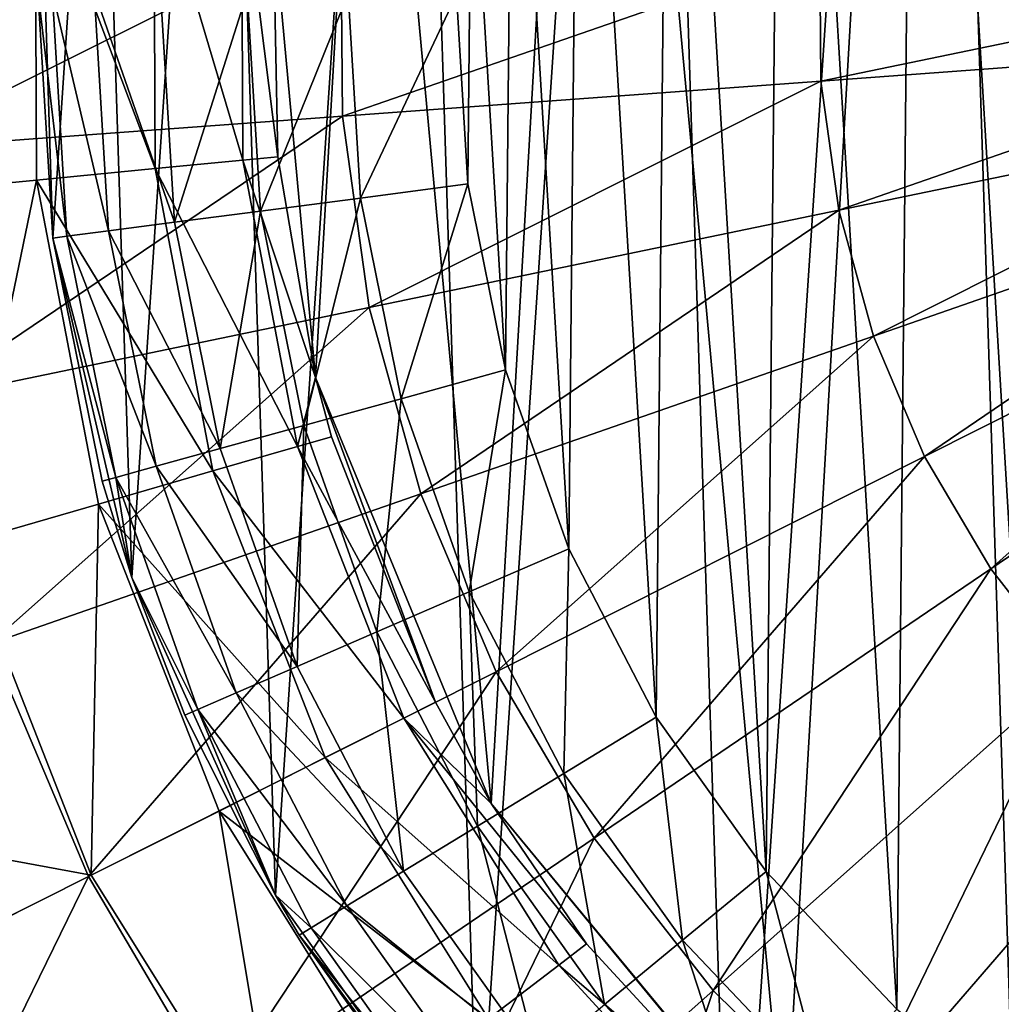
# Model space of a CAD drawing. Header units: millimetres. Extents: x 64 to 3333, y 103 to 3347.
# Tile 418 of 519: x 2296 to 2308, y 3288 to 3299. Entities that reach past the tile are written whole.
import ezdxf

# ---------------------------------------------------------------- set-up
doc = ezdxf.new("R2010")
doc.units = ezdxf.units.MM
doc.header["$LTSCALE"] = 25.4
doc.layers.get('0').update_dxf_attribs({"true_color": 0xff5454})

# ---------------------------------------------------------------- blocks, each defined once
blk = doc.blocks.new('SPIDER-6785-9743.STL')
at = {"color": 0}
mesh = blk.add_polyface(dxfattribs=at)
corners = [(2297.404, 3305.059, 114.71), (2296.853, 3296.786, 114.71), (2296.721, 3300.95, 114.71), (2297.795, 3292.728, 114.71), (2298.875, 3308.956, 114.71), (2299.511, 3288.932, 114.71), (2301.078, 3312.492, 114.71), (2301.934, 3285.544, 114.71), (2303.929, 3315.529, 114.71), (2304.971, 3282.693, 114.71), (2307.317, 3317.952, 114.71), (2308.507, 3280.49, 114.71), (2311.114, 3319.668, 114.71), (2312.404, 3279.018, 114.71), (2315.171, 3320.61, 114.71), (2316.513, 3278.336, 114.71), (2319.335, 3320.742, 114.71), (2320.677, 3278.468, 114.71), (2323.444, 3320.059, 114.71), (2324.735, 3279.41, 114.71), (2327.342, 3318.588, 114.71), (2328.531, 3281.125, 114.71), (2330.877, 3316.385, 114.71), (2331.919, 3283.548, 114.71), (2333.915, 3313.534, 114.71), (2334.77, 3286.586, 114.71), (2336.338, 3310.146, 114.71), (2336.973, 3290.121, 114.71), (2338.053, 3306.35, 114.71), (2338.445, 3294.019, 114.71), (2338.995, 3302.292, 114.71), (2339.127, 3298.128, 114.71)]
mesh.append_faces([[corners[k] for k in face] for face in [(0, 1, 2), (29, 30, 31)]], dxfattribs={"vtx0": -1, "color": 0})
mesh.append_faces([[corners[k] for k in face] for face in [(1, 0, 3), (3, 4, 5), (5, 6, 7), (7, 8, 9), (9, 10, 11), (11, 12, 13), (13, 14, 15), (15, 16, 17), (17, 18, 19), (19, 20, 21), (21, 22, 23), (23, 24, 25), (25, 26, 27), (27, 28, 29)]], dxfattribs={"vtx0": -1, "vtx1": -1, "color": 0})
mesh.append_faces([[corners[k] for k in face] for face in [(3, 0, 4), (5, 4, 6), (7, 6, 8), (9, 8, 10), (11, 10, 12), (13, 12, 14), (15, 14, 16), (17, 16, 18), (19, 18, 20), (21, 20, 22), (23, 22, 24), (25, 24, 26), (27, 26, 28), (29, 28, 30)]], dxfattribs={"vtx0": -1, "vtx2": -1, "color": 0})
at = {"color": 7, "true_color": 0xffffff}
mesh = blk.add_polyface(dxfattribs=at)
corners = [(2299.991, 3295.119, 124.919), (2300.617, 3305.989, 124.919), (2299.485, 3300.601, 124.919), (2302.091, 3290.029, 124.919), (2303.287, 3310.803, 124.919), (2305.597, 3285.785, 124.919), (2307.258, 3314.617, 124.919), (2310.199, 3282.762, 124.919), (2312.176, 3317.091, 124.919), (2315.487, 3281.231, 124.919), (2317.605, 3318.006, 124.919), (2320.992, 3281.326, 124.919), (2323.062, 3317.279, 124.919), (2326.224, 3283.039, 124.919), (2328.063, 3314.977, 124.919), (2330.719, 3286.219, 124.919), (2332.163, 3311.302, 124.919), (2334.076, 3290.582, 124.919), (2334.998, 3306.583, 124.919), (2335.999, 3295.741, 124.919), (2336.315, 3301.237, 124.919)]
mesh.append_faces([[corners[k] for k in face] for face in [(0, 1, 2), (18, 19, 20)]], dxfattribs={"vtx0": -1, "color": 7})
mesh.append_faces([[corners[k] for k in face] for face in [(1, 3, 4), (4, 5, 6), (6, 7, 8), (8, 9, 10), (10, 11, 12), (12, 13, 14), (14, 15, 16), (16, 17, 18)]], dxfattribs={"vtx0": -1, "vtx1": -1, "color": 7})
mesh.append_faces([[corners[k] for k in face] for face in [(1, 0, 3), (4, 3, 5), (6, 5, 7), (8, 7, 9), (10, 9, 11), (12, 11, 13), (14, 13, 15), (16, 15, 17), (18, 17, 19)]], dxfattribs={"vtx0": -1, "vtx2": -1, "color": 7})
at = {"color": 0}
mesh = blk.add_polyface(dxfattribs=at)
corners = [(2301.811, 3297.434, 179.71), (2301.855, 3301.957, 179.71), (2301.675, 3299.697, 179.71), (2302.261, 3295.212, 179.71), (2302.348, 3304.169, 179.71), (2303.016, 3293.074, 179.71), (2303.144, 3306.292, 179.71), (2304.06, 3291.062, 179.71), (2304.228, 3308.283, 179.71), (2305.375, 3289.215, 179.71), (2305.578, 3310.105, 179.71), (2306.934, 3287.569, 179.71), (2307.169, 3311.72, 179.71), (2308.707, 3286.156, 179.71), (2308.969, 3313.098, 179.71), (2310.659, 3285.003, 179.71), (2310.943, 3314.213, 179.71), (2312.753, 3284.134, 179.71), (2313.053, 3315.042, 179.71), (2314.947, 3283.564, 179.71), (2315.258, 3315.569, 179.71), (2317.199, 3283.305, 179.71), (2317.515, 3315.784, 179.71), (2319.466, 3283.362, 179.71), (2319.78, 3315.683, 179.71), (2321.702, 3283.734, 179.71), (2322.008, 3315.267, 179.71), (2323.865, 3284.414, 179.71), (2324.158, 3314.546, 179.71), (2325.912, 3285.388, 179.71), (2326.186, 3313.532, 179.71), (2327.804, 3286.637, 179.71), (2328.052, 3312.246, 179.71), (2329.503, 3288.138, 179.71), (2329.723, 3310.713, 179.71), (2330.977, 3289.86, 179.71), (2331.163, 3308.962, 179.71), (2332.197, 3291.771, 179.71), (2332.345, 3307.028, 179.71), (2333.139, 3293.833, 179.71), (2333.248, 3304.948, 179.71), (2333.785, 3296.006, 179.71), (2333.851, 3302.763, 179.71), (2334.123, 3298.248, 179.71), (2334.145, 3300.515, 179.71)]
mesh.append_faces([[corners[k] for k in face] for face in [(0, 1, 2), (42, 43, 44)]], dxfattribs={"vtx0": -1, "color": 0})
mesh.append_faces([[corners[k] for k in face] for face in [(1, 3, 4), (4, 5, 6), (6, 7, 8), (8, 9, 10), (10, 11, 12), (12, 13, 14), (14, 15, 16), (16, 17, 18), (18, 19, 20), (20, 21, 22), (22, 23, 24), (24, 25, 26), (26, 27, 28), (28, 29, 30), (30, 31, 32), (32, 33, 34), (34, 35, 36), (36, 37, 38), (38, 39, 40), (40, 41, 42)]], dxfattribs={"vtx0": -1, "vtx1": -1, "color": 0})
mesh.append_faces([[corners[k] for k in face] for face in [(1, 0, 3), (4, 3, 5), (6, 5, 7), (8, 7, 9), (10, 9, 11), (12, 11, 13), (14, 13, 15), (16, 15, 17), (18, 17, 19), (20, 19, 21), (22, 21, 23), (24, 23, 25), (26, 25, 27), (28, 27, 29), (30, 29, 31), (32, 31, 33), (34, 33, 35), (36, 35, 37), (38, 37, 39), (40, 39, 41), (42, 41, 43)]], dxfattribs={"vtx0": -1, "vtx2": -1, "color": 0})
at = {"color": 7, "true_color": 0xffffff}
mesh = blk.add_polyface(dxfattribs=at)
corners = [(2294.957, 3297.316, 103.919), (2296.642, 3301.424, 105.177), (2294.94, 3301.574, 103.919), (2296.658, 3297.481, 105.177)]
mesh.append_faces([[corners[k] for k in face] for face in [(0, 1, 2), (1, 0, 3)]], dxfattribs={"vtx0": -1, "color": 7})
mesh = blk.add_polyface(dxfattribs=at)
corners = [(2298.074, 3297.618, 106.87), (2296.642, 3301.424, 105.177), (2296.658, 3297.481, 105.177), (2298.059, 3301.298, 106.87)]
mesh.append_faces([[corners[k] for k in face] for face in [(0, 1, 2), (1, 0, 3)]], dxfattribs={"vtx0": -1, "color": 7})
mesh = blk.add_polyface(dxfattribs=at)
corners = [(2299.121, 3297.719, 108.956), (2298.059, 3301.298, 106.87), (2298.074, 3297.618, 106.87), (2299.107, 3301.205, 108.956)]
mesh.append_faces([[corners[k] for k in face] for face in [(0, 1, 2), (1, 0, 3)]], dxfattribs={"vtx0": -1, "color": 7})
mesh = blk.add_polyface(dxfattribs=at)
corners = [(2299.107, 3301.205, 108.956), (2299.121, 3297.719, 108.956), (2299.541, 3297.76, 110.691)]
mesh.append_faces([[corners[k] for k in face] for face in [(0, 1, 2)]], dxfattribs={"color": 7})
mesh = blk.add_polyface(dxfattribs=at)
corners = [(2299.107, 3301.205, 108.956), (2299.541, 3297.76, 110.691), (2299.485, 3300.601, 110.691)]
mesh.append_faces([[corners[k] for k in face] for face in [(0, 1, 2)]], dxfattribs={"color": 7})
at = {"color": 0}
mesh = blk.add_polyface(dxfattribs=at)
corners = [(2296.721, 3300.95, 114.71), (2296.853, 3296.786, 114.71), (2296.675, 3299.745, 174.71)]
mesh.append_faces([[corners[k] for k in face] for face in [(0, 1, 2)]], dxfattribs={"color": 0})
at = {"color": 7, "true_color": 0xffffff}
mesh = blk.add_polyface(dxfattribs=at)
corners = [(2300.294, 3300.554, 17.288), (2294.877, 3297.845, 19.854), (2294.853, 3300.868, 19.854), (2300.313, 3298.244, 17.288)]
mesh.append_faces([[corners[k] for k in face] for face in [(0, 1, 2), (1, 0, 3)]], dxfattribs={"vtx0": -1, "color": 7})
mesh = blk.add_polyface(dxfattribs=at)
corners = [(2299.485, 3300.601, 124.919), (2299.541, 3297.76, 110.691), (2299.991, 3295.119, 124.919)]
mesh.append_faces([[corners[k] for k in face] for face in [(0, 1, 2)]], dxfattribs={"color": 7})
mesh = blk.add_polyface(dxfattribs=at)
corners = [(2299.485, 3300.601, 110.691), (2299.541, 3297.76, 110.691), (2299.485, 3300.601, 124.919)]
mesh.append_faces([[corners[k] for k in face] for face in [(0, 1, 2)]], dxfattribs={"color": 7})
mesh = blk.add_polyface(dxfattribs=at)
corners = [(2306.014, 3300.225, 15.426), (2300.313, 3298.244, 17.288), (2300.294, 3300.554, 17.288), (2306.027, 3298.664, 15.426)]
mesh.append_faces([[corners[k] for k in face] for face in [(0, 1, 2), (1, 0, 3)]], dxfattribs={"vtx0": -1, "color": 7})
mesh = blk.add_polyface(dxfattribs=at)
corners = [(2311.922, 3299.885, 14.297), (2306.027, 3298.664, 15.426), (2306.014, 3300.225, 15.426), (2311.928, 3299.098, 14.297)]
mesh.append_faces([[corners[k] for k in face] for face in [(0, 1, 2), (1, 0, 3)]], dxfattribs={"vtx0": -1, "color": 7})
at = {"color": 0}
mesh = blk.add_polyface(dxfattribs=at)
corners = [(2296.675, 3299.745, 174.71), (2296.853, 3296.786, 114.71), (2296.853, 3296.786, 174.71)]
mesh.append_faces([[corners[k] for k in face] for face in [(0, 1, 2)]], dxfattribs={"color": 0})
mesh = blk.add_polyface(dxfattribs=at)
corners = [(2297.022, 3296.808, 176.004), (2296.675, 3299.745, 174.71), (2296.853, 3296.786, 174.71), (2296.845, 3299.744, 176.004)]
mesh.append_faces([[corners[k] for k in face] for face in [(0, 1, 2), (1, 0, 3)]], dxfattribs={"vtx0": -1, "color": 0})
mesh = blk.add_polyface(dxfattribs=at)
corners = [(2297.517, 3296.873, 177.21), (2296.845, 3299.744, 176.004), (2297.022, 3296.808, 176.004), (2297.345, 3299.739, 177.21)]
mesh.append_faces([[corners[k] for k in face] for face in [(0, 1, 2), (1, 0, 3)]], dxfattribs={"vtx0": -1, "color": 0})
mesh = blk.add_polyface(dxfattribs=at)
corners = [(2298.305, 3296.976, 178.246), (2297.345, 3299.739, 177.21), (2297.517, 3296.873, 177.21), (2298.14, 3299.731, 178.246)]
mesh.append_faces([[corners[k] for k in face] for face in [(0, 1, 2), (1, 0, 3)]], dxfattribs={"vtx0": -1, "color": 0})
mesh = blk.add_polyface(dxfattribs=at)
corners = [(2298.305, 3296.976, 178.246), (2299.175, 3299.721, 179.04), (2298.14, 3299.731, 178.246), (2299.332, 3297.11, 179.04)]
mesh.append_faces([[corners[k] for k in face] for face in [(0, 1, 2), (1, 0, 3)]], dxfattribs={"vtx0": -1, "color": 0})
mesh = blk.add_polyface(dxfattribs=at)
corners = [(2299.332, 3297.11, 179.04), (2300.381, 3299.709, 179.54), (2299.175, 3299.721, 179.04), (2300.528, 3297.266, 179.54)]
mesh.append_faces([[corners[k] for k in face] for face in [(0, 1, 2), (1, 0, 3)]], dxfattribs={"vtx0": -1, "color": 0})
mesh = blk.add_polyface(dxfattribs=at)
corners = [(2300.528, 3297.266, 179.54), (2301.675, 3299.697, 179.71), (2300.381, 3299.709, 179.54), (2301.811, 3297.434, 179.71)]
mesh.append_faces([[corners[k] for k in face] for face in [(0, 1, 2), (1, 0, 3)]], dxfattribs={"vtx0": -1, "color": 0})
at = {"color": 7, "true_color": 0xffffff}
mesh = blk.add_polyface(dxfattribs=at)
corners = [(2311.928, 3299.098, 14.297), (2306.242, 3297.119, 15.426), (2306.027, 3298.664, 15.426), (2312.037, 3298.319, 14.297)]
mesh.append_faces([[corners[k] for k in face] for face in [(0, 1, 2), (1, 0, 3)]], dxfattribs={"vtx0": -1, "color": 7})
mesh = blk.add_polyface(dxfattribs=at)
corners = [(2306.027, 3298.664, 15.426), (2300.632, 3295.957, 17.288), (2300.313, 3298.244, 17.288), (2306.242, 3297.119, 15.426)]
mesh.append_faces([[corners[k] for k in face] for face in [(0, 1, 2), (1, 0, 3)]], dxfattribs={"vtx0": -1, "color": 7})
mesh = blk.add_polyface(dxfattribs=at)
corners = [(2300.313, 3298.244, 17.288), (2295.295, 3294.851, 19.854), (2294.877, 3297.845, 19.854), (2300.632, 3295.957, 17.288)]
mesh.append_faces([[corners[k] for k in face] for face in [(0, 1, 2), (1, 0, 3)]], dxfattribs={"vtx0": -1, "color": 7})
mesh = blk.add_polyface(dxfattribs=at)
corners = [(2312.037, 3298.319, 14.297), (2306.658, 3295.615, 15.426), (2306.242, 3297.119, 15.426), (2312.246, 3297.561, 14.297)]
mesh.append_faces([[corners[k] for k in face] for face in [(0, 1, 2), (1, 0, 3)]], dxfattribs={"vtx0": -1, "color": 7})
mesh = blk.add_polyface(dxfattribs=at)
corners = [(2299.541, 3297.76, 110.691), (2299.121, 3297.719, 108.956), (2299.991, 3295.119, 110.691)]
mesh.append_faces([[corners[k] for k in face] for face in [(0, 1, 2)]], dxfattribs={"color": 7})
mesh = blk.add_polyface(dxfattribs=at)
corners = [(2299.541, 3297.76, 110.691), (2299.991, 3295.119, 110.691), (2299.991, 3295.119, 124.919)]
mesh.append_faces([[corners[k] for k in face] for face in [(0, 1, 2)]], dxfattribs={"color": 7})
mesh = blk.add_polyface(dxfattribs=at)
corners = [(2299.776, 3294.295, 108.956), (2298.074, 3297.618, 106.87), (2298.765, 3294.003, 106.87), (2299.121, 3297.719, 108.956)]
mesh.append_faces([[corners[k] for k in face] for face in [(0, 1, 2), (1, 0, 3)]], dxfattribs={"vtx0": -1, "color": 7})
mesh = blk.add_polyface(dxfattribs=at)
corners = [(2299.121, 3297.719, 108.956), (2299.776, 3294.295, 108.956), (2299.991, 3295.119, 110.691)]
mesh.append_faces([[corners[k] for k in face] for face in [(0, 1, 2)]], dxfattribs={"color": 7})
mesh = blk.add_polyface(dxfattribs=at)
corners = [(2298.765, 3294.003, 106.87), (2296.658, 3297.481, 105.177), (2297.398, 3293.608, 105.177), (2298.074, 3297.618, 106.87)]
mesh.append_faces([[corners[k] for k in face] for face in [(0, 1, 2), (1, 0, 3)]], dxfattribs={"vtx0": -1, "color": 7})
mesh = blk.add_polyface(dxfattribs=at)
corners = [(2312.246, 3297.561, 14.297), (2307.267, 3294.178, 15.426), (2306.658, 3295.615, 15.426), (2312.553, 3296.837, 14.297)]
mesh.append_faces([[corners[k] for k in face] for face in [(0, 1, 2), (1, 0, 3)]], dxfattribs={"vtx0": -1, "color": 7})
mesh = blk.add_polyface(dxfattribs=at)
corners = [(2295.756, 3293.134, 103.919), (2296.658, 3297.481, 105.177), (2294.957, 3297.316, 103.919), (2297.398, 3293.608, 105.177)]
mesh.append_faces([[corners[k] for k in face] for face in [(0, 1, 2), (1, 0, 3)]], dxfattribs={"vtx0": -1, "color": 7})
at = {"color": 0}
mesh = blk.add_polyface(dxfattribs=at)
corners = [(2301.013, 3294.867, 179.54), (2301.811, 3297.434, 179.71), (2300.528, 3297.266, 179.54), (2302.261, 3295.212, 179.71)]
mesh.append_faces([[corners[k] for k in face] for face in [(0, 1, 2), (1, 0, 3)]], dxfattribs={"vtx0": -1, "color": 0})
mesh = blk.add_polyface(dxfattribs=at)
corners = [(2299.851, 3294.546, 179.04), (2300.528, 3297.266, 179.54), (2299.332, 3297.11, 179.04), (2301.013, 3294.867, 179.54)]
mesh.append_faces([[corners[k] for k in face] for face in [(0, 1, 2), (1, 0, 3)]], dxfattribs={"vtx0": -1, "color": 0})
mesh = blk.add_polyface(dxfattribs=at)
corners = [(2298.853, 3294.27, 178.246), (2299.332, 3297.11, 179.04), (2298.305, 3296.976, 178.246), (2299.851, 3294.546, 179.04)]
mesh.append_faces([[corners[k] for k in face] for face in [(0, 1, 2), (1, 0, 3)]], dxfattribs={"vtx0": -1, "color": 0})
at = {"color": 7, "true_color": 0xffffff}
mesh = blk.add_polyface(dxfattribs=at)
corners = [(2306.242, 3297.119, 15.426), (2301.248, 3293.73, 17.288), (2300.632, 3295.957, 17.288), (2306.658, 3295.615, 15.426)]
mesh.append_faces([[corners[k] for k in face] for face in [(0, 1, 2), (1, 0, 3)]], dxfattribs={"vtx0": -1, "color": 7})
at = {"color": 0}
mesh = blk.add_polyface(dxfattribs=at)
corners = [(2298.853, 3294.27, 178.246), (2297.517, 3296.873, 177.21), (2298.087, 3294.059, 177.21), (2298.305, 3296.976, 178.246)]
mesh.append_faces([[corners[k] for k in face] for face in [(0, 1, 2), (1, 0, 3)]], dxfattribs={"vtx0": -1, "color": 0})
mesh = blk.add_polyface(dxfattribs=at)
corners = [(2297.606, 3293.926, 176.004), (2296.853, 3296.786, 174.71), (2297.441, 3293.88, 174.71), (2297.022, 3296.808, 176.004)]
mesh.append_faces([[corners[k] for k in face] for face in [(0, 1, 2), (1, 0, 3)]], dxfattribs={"vtx0": -1, "color": 0})
mesh = blk.add_polyface(dxfattribs=at)
corners = [(2298.087, 3294.059, 177.21), (2297.022, 3296.808, 176.004), (2297.606, 3293.926, 176.004), (2297.517, 3296.873, 177.21)]
mesh.append_faces([[corners[k] for k in face] for face in [(0, 1, 2), (1, 0, 3)]], dxfattribs={"vtx0": -1, "color": 0})
at = {"color": 7, "true_color": 0xffffff}
mesh = blk.add_polyface(dxfattribs=at)
corners = [(2312.553, 3296.837, 14.297), (2308.058, 3292.833, 15.426), (2307.267, 3294.178, 15.426), (2312.952, 3296.159, 14.297)]
mesh.append_faces([[corners[k] for k in face] for face in [(0, 1, 2), (1, 0, 3)]], dxfattribs={"vtx0": -1, "color": 7})
at = {"color": 0}
mesh = blk.add_polyface(dxfattribs=at)
corners = [(2296.853, 3296.786, 114.71), (2297.441, 3293.88, 174.71), (2296.853, 3296.786, 174.71)]
mesh.append_faces([[corners[k] for k in face] for face in [(0, 1, 2)]], dxfattribs={"color": 0})
mesh = blk.add_polyface(dxfattribs=at)
corners = [(2296.853, 3296.786, 114.71), (2297.795, 3292.728, 114.71), (2297.441, 3293.88, 174.71)]
mesh.append_faces([[corners[k] for k in face] for face in [(0, 1, 2)]], dxfattribs={"color": 0})
at = {"color": 7, "true_color": 0xffffff}
mesh = blk.add_polyface(dxfattribs=at)
corners = [(2312.952, 3296.159, 14.297), (2309.018, 3291.602, 15.426), (2308.058, 3292.833, 15.426), (2313.435, 3295.539, 14.297)]
mesh.append_faces([[corners[k] for k in face] for face in [(0, 1, 2), (1, 0, 3)]], dxfattribs={"vtx0": -1, "color": 7})
mesh = blk.add_polyface(dxfattribs=at)
corners = [(2300.632, 3295.957, 17.288), (2296.101, 3291.938, 19.854), (2295.295, 3294.851, 19.854), (2301.248, 3293.73, 17.288)]
mesh.append_faces([[corners[k] for k in face] for face in [(0, 1, 2), (1, 0, 3)]], dxfattribs={"vtx0": -1, "color": 7})
mesh = blk.add_polyface(dxfattribs=at)
corners = [(2306.658, 3295.615, 15.426), (2302.149, 3291.603, 17.288), (2301.248, 3293.73, 17.288), (2307.267, 3294.178, 15.426)]
mesh.append_faces([[corners[k] for k in face] for face in [(0, 1, 2), (1, 0, 3)]], dxfattribs={"vtx0": -1, "color": 7})
at = {"color": 0}
mesh = blk.add_polyface(dxfattribs=at)
corners = [(2301.828, 3292.559, 179.54), (2302.261, 3295.212, 179.71), (2301.013, 3294.867, 179.54), (2303.016, 3293.074, 179.71)]
mesh.append_faces([[corners[k] for k in face] for face in [(0, 1, 2), (1, 0, 3)]], dxfattribs={"vtx0": -1, "color": 0})
at = {"color": 7, "true_color": 0xffffff}
mesh = blk.add_polyface(dxfattribs=at)
corners = [(2299.991, 3295.119, 110.691), (2299.776, 3294.295, 108.956), (2300.18, 3294.412, 110.691)]
mesh.append_faces([[corners[k] for k in face] for face in [(0, 1, 2)]], dxfattribs={"color": 7})
mesh = blk.add_polyface(dxfattribs=at)
corners = [(2299.991, 3295.119, 124.919), (2301.425, 3291.239, 110.691), (2302.091, 3290.029, 124.919)]
mesh.append_faces([[corners[k] for k in face] for face in [(0, 1, 2)]], dxfattribs={"color": 7})
mesh = blk.add_polyface(dxfattribs=at)
corners = [(2299.991, 3295.119, 124.919), (2300.18, 3294.412, 110.691), (2301.425, 3291.239, 110.691)]
mesh.append_faces([[corners[k] for k in face] for face in [(0, 1, 2)]], dxfattribs={"color": 7})
mesh = blk.add_polyface(dxfattribs=at)
corners = [(2299.991, 3295.119, 110.691), (2300.18, 3294.412, 110.691), (2299.991, 3295.119, 124.919)]
mesh.append_faces([[corners[k] for k in face] for face in [(0, 1, 2)]], dxfattribs={"color": 7})
at = {"color": 0}
mesh = blk.add_polyface(dxfattribs=at)
corners = [(2300.722, 3292.079, 179.04), (2301.013, 3294.867, 179.54), (2299.851, 3294.546, 179.04), (2301.828, 3292.559, 179.54)]
mesh.append_faces([[corners[k] for k in face] for face in [(0, 1, 2), (1, 0, 3)]], dxfattribs={"vtx0": -1, "color": 0})
mesh = blk.add_polyface(dxfattribs=at)
corners = [(2299.772, 3291.667, 178.246), (2299.851, 3294.546, 179.04), (2298.853, 3294.27, 178.246), (2300.722, 3292.079, 179.04)]
mesh.append_faces([[corners[k] for k in face] for face in [(0, 1, 2), (1, 0, 3)]], dxfattribs={"vtx0": -1, "color": 0})
at = {"color": 7, "true_color": 0xffffff}
mesh = blk.add_polyface(dxfattribs=at)
corners = [(2301.425, 3291.239, 110.691), (2299.776, 3294.295, 108.956), (2301.048, 3291.05, 108.956), (2300.18, 3294.412, 110.691)]
mesh.append_faces([[corners[k] for k in face] for face in [(0, 1, 2), (1, 0, 3)]], dxfattribs={"vtx0": -1, "color": 7})
at = {"color": 0}
mesh = blk.add_polyface(dxfattribs=at)
corners = [(2299.772, 3291.667, 178.246), (2298.087, 3294.059, 177.21), (2299.043, 3291.351, 177.21), (2298.853, 3294.27, 178.246)]
mesh.append_faces([[corners[k] for k in face] for face in [(0, 1, 2), (1, 0, 3)]], dxfattribs={"vtx0": -1, "color": 0})
at = {"color": 7, "true_color": 0xffffff}
mesh = blk.add_polyface(dxfattribs=at)
corners = [(2301.048, 3291.05, 108.956), (2298.765, 3294.003, 106.87), (2300.108, 3290.577, 106.87), (2299.776, 3294.295, 108.956)]
mesh.append_faces([[corners[k] for k in face] for face in [(0, 1, 2), (1, 0, 3)]], dxfattribs={"vtx0": -1, "color": 7})
mesh = blk.add_polyface(dxfattribs=at)
corners = [(2307.267, 3294.178, 15.426), (2303.319, 3289.612, 17.288), (2302.149, 3291.603, 17.288), (2308.058, 3292.833, 15.426)]
mesh.append_faces([[corners[k] for k in face] for face in [(0, 1, 2), (1, 0, 3)]], dxfattribs={"vtx0": -1, "color": 7})
mesh = blk.add_polyface(dxfattribs=at)
corners = [(2300.108, 3290.577, 106.87), (2297.398, 3293.608, 105.177), (2298.838, 3289.938, 105.177), (2298.765, 3294.003, 106.87)]
mesh.append_faces([[corners[k] for k in face] for face in [(0, 1, 2), (1, 0, 3)]], dxfattribs={"vtx0": -1, "color": 7})
at = {"color": 0}
mesh = blk.add_polyface(dxfattribs=at)
corners = [(2299.043, 3291.351, 177.21), (2297.606, 3293.926, 176.004), (2298.584, 3291.153, 176.004), (2298.087, 3294.059, 177.21)]
mesh.append_faces([[corners[k] for k in face] for face in [(0, 1, 2), (1, 0, 3)]], dxfattribs={"vtx0": -1, "color": 0})
mesh = blk.add_polyface(dxfattribs=at)
corners = [(2297.606, 3293.926, 176.004), (2297.441, 3293.88, 174.71), (2297.795, 3292.728, 174.71)]
mesh.append_faces([[corners[k] for k in face] for face in [(0, 1, 2)]], dxfattribs={"color": 0})
mesh = blk.add_polyface(dxfattribs=at)
corners = [(2297.441, 3293.88, 174.71), (2297.795, 3292.728, 114.71), (2297.795, 3292.728, 174.71)]
mesh.append_faces([[corners[k] for k in face] for face in [(0, 1, 2)]], dxfattribs={"color": 0})
mesh = blk.add_polyface(dxfattribs=at)
corners = [(2297.606, 3293.926, 176.004), (2297.795, 3292.728, 174.71), (2298.584, 3291.153, 176.004)]
mesh.append_faces([[corners[k] for k in face] for face in [(0, 1, 2)]], dxfattribs={"color": 0})
at = {"color": 7, "true_color": 0xffffff}
mesh = blk.add_polyface(dxfattribs=at)
corners = [(2301.248, 3293.73, 17.288), (2297.28, 3289.154, 19.854), (2296.101, 3291.938, 19.854), (2302.149, 3291.603, 17.288)]
mesh.append_faces([[corners[k] for k in face] for face in [(0, 1, 2), (1, 0, 3)]], dxfattribs={"vtx0": -1, "color": 7})
mesh = blk.add_polyface(dxfattribs=at)
corners = [(2297.311, 3289.17, 103.919), (2297.398, 3293.608, 105.177), (2295.756, 3293.134, 103.919), (2298.838, 3289.938, 105.177)]
mesh.append_faces([[corners[k] for k in face] for face in [(0, 1, 2), (1, 0, 3)]], dxfattribs={"vtx0": -1, "color": 7})
mesh = blk.add_polyface(dxfattribs=at)
corners = [(2297.311, 3289.17, 103.919), (2295.756, 3293.134, 103.919), (2291.328, 3290.275, 100.694)]
mesh.append_faces([[corners[k] for k in face] for face in [(0, 1, 2)]], dxfattribs={"color": 7})
at = {"color": 0}
mesh = blk.add_polyface(dxfattribs=at)
corners = [(2302.956, 3290.387, 179.54), (2303.016, 3293.074, 179.71), (2301.828, 3292.559, 179.54), (2304.06, 3291.062, 179.71)]
mesh.append_faces([[corners[k] for k in face] for face in [(0, 1, 2), (1, 0, 3)]], dxfattribs={"vtx0": -1, "color": 0})
at = {"color": 7, "true_color": 0xffffff}
mesh = blk.add_polyface(dxfattribs=at)
corners = [(2308.058, 3292.833, 15.426), (2304.74, 3287.791, 17.288), (2303.319, 3289.612, 17.288), (2309.018, 3291.602, 15.426)]
mesh.append_faces([[corners[k] for k in face] for face in [(0, 1, 2), (1, 0, 3)]], dxfattribs={"vtx0": -1, "color": 7})
at = {"color": 0}
mesh = blk.add_polyface(dxfattribs=at)
corners = [(2297.795, 3292.728, 114.71), (2298.428, 3291.085, 174.71), (2297.795, 3292.728, 174.71)]
mesh.append_faces([[corners[k] for k in face] for face in [(0, 1, 2)]], dxfattribs={"color": 0})
mesh = blk.add_polyface(dxfattribs=at)
corners = [(2297.795, 3292.728, 114.71), (2299.511, 3288.932, 114.71), (2298.428, 3291.085, 174.71)]
mesh.append_faces([[corners[k] for k in face] for face in [(0, 1, 2)]], dxfattribs={"color": 0})
mesh = blk.add_polyface(dxfattribs=at)
corners = [(2297.795, 3292.728, 174.71), (2298.428, 3291.085, 174.71), (2298.584, 3291.153, 176.004)]
mesh.append_faces([[corners[k] for k in face] for face in [(0, 1, 2)]], dxfattribs={"color": 0})
mesh = blk.add_polyface(dxfattribs=at)
corners = [(2301.927, 3289.758, 179.04), (2301.828, 3292.559, 179.54), (2300.722, 3292.079, 179.04), (2302.956, 3290.387, 179.54)]
mesh.append_faces([[corners[k] for k in face] for face in [(0, 1, 2), (1, 0, 3)]], dxfattribs={"vtx0": -1, "color": 0})
mesh = blk.add_polyface(dxfattribs=at)
corners = [(2301.044, 3289.218, 178.246), (2300.722, 3292.079, 179.04), (2299.772, 3291.667, 178.246), (2301.927, 3289.758, 179.04)]
mesh.append_faces([[corners[k] for k in face] for face in [(0, 1, 2), (1, 0, 3)]], dxfattribs={"vtx0": -1, "color": 0})
at = {"color": 7, "true_color": 0xffffff}
mesh = blk.add_polyface(dxfattribs=at)
corners = [(2296.101, 3291.938, 19.854), (2292.736, 3286.868, 23.083), (2291.298, 3290.265, 23.083), (2297.28, 3289.154, 19.854)]
mesh.append_faces([[corners[k] for k in face] for face in [(0, 1, 2), (1, 0, 3)]], dxfattribs={"vtx0": -1, "color": 7})
at = {"color": 0}
mesh = blk.add_polyface(dxfattribs=at)
corners = [(2301.044, 3289.218, 178.246), (2299.043, 3291.351, 177.21), (2300.366, 3288.803, 177.21), (2299.772, 3291.667, 178.246)]
mesh.append_faces([[corners[k] for k in face] for face in [(0, 1, 2), (1, 0, 3)]], dxfattribs={"vtx0": -1, "color": 0})
at = {"color": 7, "true_color": 0xffffff}
mesh = blk.add_polyface(dxfattribs=at)
corners = [(2302.149, 3291.603, 17.288), (2298.812, 3286.548, 19.854), (2297.28, 3289.154, 19.854), (2303.319, 3289.612, 17.288)]
mesh.append_faces([[corners[k] for k in face] for face in [(0, 1, 2), (1, 0, 3)]], dxfattribs={"vtx0": -1, "color": 7})
mesh = blk.add_polyface(dxfattribs=at)
corners = [(2309.018, 3291.602, 15.426), (2306.386, 3286.17, 17.288), (2304.74, 3287.791, 17.288), (2310.13, 3290.508, 15.426)]
mesh.append_faces([[corners[k] for k in face] for face in [(0, 1, 2), (1, 0, 3)]], dxfattribs={"vtx0": -1, "color": 7})
at = {"color": 0}
mesh = blk.add_polyface(dxfattribs=at)
corners = [(2300.366, 3288.803, 177.21), (2298.584, 3291.153, 176.004), (2299.94, 3288.542, 176.004), (2299.043, 3291.351, 177.21)]
mesh.append_faces([[corners[k] for k in face] for face in [(0, 1, 2), (1, 0, 3)]], dxfattribs={"vtx0": -1, "color": 0})
mesh = blk.add_polyface(dxfattribs=at)
corners = [(2298.584, 3291.153, 176.004), (2298.428, 3291.085, 174.71), (2299.511, 3288.932, 174.71)]
mesh.append_faces([[corners[k] for k in face] for face in [(0, 1, 2)]], dxfattribs={"color": 0})
mesh = blk.add_polyface(dxfattribs=at)
corners = [(2298.584, 3291.153, 176.004), (2299.511, 3288.932, 174.71), (2299.94, 3288.542, 176.004)]
mesh.append_faces([[corners[k] for k in face] for face in [(0, 1, 2)]], dxfattribs={"color": 0})
at = {"color": 7, "true_color": 0xffffff}
mesh = blk.add_polyface(dxfattribs=at)
corners = [(2301.425, 3291.239, 110.691), (2301.048, 3291.05, 108.956), (2302.091, 3290.029, 110.691)]
mesh.append_faces([[corners[k] for k in face] for face in [(0, 1, 2)]], dxfattribs={"color": 7})
mesh = blk.add_polyface(dxfattribs=at)
corners = [(2301.425, 3291.239, 110.691), (2302.091, 3290.029, 110.691), (2302.091, 3290.029, 124.919)]
mesh.append_faces([[corners[k] for k in face] for face in [(0, 1, 2)]], dxfattribs={"color": 7})
at = {"color": 0}
mesh = blk.add_polyface(dxfattribs=at)
corners = [(2298.428, 3291.085, 174.71), (2299.511, 3288.932, 114.71), (2299.511, 3288.932, 174.71)]
mesh.append_faces([[corners[k] for k in face] for face in [(0, 1, 2)]], dxfattribs={"color": 0})
at = {"color": 7, "true_color": 0xffffff}
mesh = blk.add_polyface(dxfattribs=at)
corners = [(2302.896, 3288.094, 108.956), (2300.108, 3290.577, 106.87), (2302.058, 3287.456, 106.87), (2301.048, 3291.05, 108.956)]
mesh.append_faces([[corners[k] for k in face] for face in [(0, 1, 2), (1, 0, 3)]], dxfattribs={"vtx0": -1, "color": 7})
mesh = blk.add_polyface(dxfattribs=at)
corners = [(2301.048, 3291.05, 108.956), (2302.896, 3288.094, 108.956), (2303.23, 3288.349, 110.691)]
mesh.append_faces([[corners[k] for k in face] for face in [(0, 1, 2)]], dxfattribs={"color": 7})
mesh = blk.add_polyface(dxfattribs=at)
corners = [(2301.048, 3291.05, 108.956), (2303.23, 3288.349, 110.691), (2302.091, 3290.029, 110.691)]
mesh.append_faces([[corners[k] for k in face] for face in [(0, 1, 2)]], dxfattribs={"color": 7})
at = {"color": 0}
mesh = blk.add_polyface(dxfattribs=at)
corners = [(2304.376, 3288.393, 179.54), (2304.06, 3291.062, 179.71), (2302.956, 3290.387, 179.54), (2305.375, 3289.215, 179.71)]
mesh.append_faces([[corners[k] for k in face] for face in [(0, 1, 2), (1, 0, 3)]], dxfattribs={"vtx0": -1, "color": 0})
at = {"color": 7, "true_color": 0xffffff}
mesh = blk.add_polyface(dxfattribs=at)
corners = [(2302.058, 3287.456, 106.87), (2298.838, 3289.938, 105.177), (2300.927, 3286.594, 105.177), (2300.108, 3290.577, 106.87)]
mesh.append_faces([[corners[k] for k in face] for face in [(0, 1, 2), (1, 0, 3)]], dxfattribs={"vtx0": -1, "color": 7})
mesh = blk.add_polyface(dxfattribs=at)
corners = [(2310.13, 3290.508, 15.426), (2308.23, 3284.779, 17.288), (2306.386, 3286.17, 17.288), (2311.375, 3289.567, 15.426)]
mesh.append_faces([[corners[k] for k in face] for face in [(0, 1, 2), (1, 0, 3)]], dxfattribs={"vtx0": -1, "color": 7})
at = {"color": 0}
mesh = blk.add_polyface(dxfattribs=at)
corners = [(2303.444, 3287.627, 179.04), (2302.956, 3290.387, 179.54), (2301.927, 3289.758, 179.04), (2304.376, 3288.393, 179.54)]
mesh.append_faces([[corners[k] for k in face] for face in [(0, 1, 2), (1, 0, 3)]], dxfattribs={"vtx0": -1, "color": 0})
at = {"color": 7, "true_color": 0xffffff}
mesh = blk.add_polyface(dxfattribs=at)
corners = [(2297.311, 3289.17, 103.919), (2291.328, 3290.275, 100.694), (2292.765, 3286.883, 100.694)]
mesh.append_faces([[corners[k] for k in face] for face in [(0, 1, 2)]], dxfattribs={"color": 7})
mesh = blk.add_polyface(dxfattribs=at)
corners = [(2302.091, 3290.029, 110.691), (2303.23, 3288.349, 110.691), (2302.091, 3290.029, 124.919)]
mesh.append_faces([[corners[k] for k in face] for face in [(0, 1, 2)]], dxfattribs={"color": 7})
mesh = blk.add_polyface(dxfattribs=at)
corners = [(2302.091, 3290.029, 124.919), (2303.23, 3288.349, 110.691), (2305.537, 3285.839, 110.691)]
mesh.append_faces([[corners[k] for k in face] for face in [(0, 1, 2)]], dxfattribs={"color": 7})
mesh = blk.add_polyface(dxfattribs=at)
corners = [(2302.091, 3290.029, 124.919), (2305.537, 3285.839, 110.691), (2305.597, 3285.785, 124.919)]
mesh.append_faces([[corners[k] for k in face] for face in [(0, 1, 2)]], dxfattribs={"color": 7})
mesh = blk.add_polyface(dxfattribs=at)
corners = [(2299.567, 3285.559, 103.919), (2298.838, 3289.938, 105.177), (2297.311, 3289.17, 103.919), (2300.927, 3286.594, 105.177)]
mesh.append_faces([[corners[k] for k in face] for face in [(0, 1, 2), (1, 0, 3)]], dxfattribs={"vtx0": -1, "color": 7})
at = {"color": 0}
mesh = blk.add_polyface(dxfattribs=at)
corners = [(2302.645, 3286.969, 178.246), (2301.927, 3289.758, 179.04), (2301.044, 3289.218, 178.246), (2303.444, 3287.627, 179.04)]
mesh.append_faces([[corners[k] for k in face] for face in [(0, 1, 2), (1, 0, 3)]], dxfattribs={"vtx0": -1, "color": 0})
at = {"color": 7, "true_color": 0xffffff}
mesh = blk.add_polyface(dxfattribs=at)
corners = [(2303.319, 3289.612, 17.288), (2300.671, 3284.165, 19.854), (2298.812, 3286.548, 19.854), (2304.74, 3287.791, 17.288)]
mesh.append_faces([[corners[k] for k in face] for face in [(0, 1, 2), (1, 0, 3)]], dxfattribs={"vtx0": -1, "color": 7})
mesh = blk.add_polyface(dxfattribs=at)
corners = [(2297.28, 3289.154, 19.854), (2294.605, 3283.689, 23.083), (2292.736, 3286.868, 23.083), (2298.812, 3286.548, 19.854)]
mesh.append_faces([[corners[k] for k in face] for face in [(0, 1, 2), (1, 0, 3)]], dxfattribs={"vtx0": -1, "color": 7})
mesh = blk.add_polyface(dxfattribs=at)
corners = [(2299.567, 3285.559, 103.919), (2297.311, 3289.17, 103.919), (2292.765, 3286.883, 100.694)]
mesh.append_faces([[corners[k] for k in face] for face in [(0, 1, 2)]], dxfattribs={"color": 7})
at = {"color": 0}
mesh = blk.add_polyface(dxfattribs=at)
corners = [(2302.645, 3286.969, 178.246), (2300.366, 3288.803, 177.21), (2302.031, 3286.464, 177.21), (2301.044, 3289.218, 178.246)]
mesh.append_faces([[corners[k] for k in face] for face in [(0, 1, 2), (1, 0, 3)]], dxfattribs={"vtx0": -1, "color": 0})
mesh = blk.add_polyface(dxfattribs=at)
corners = [(2306.059, 3286.616, 179.54), (2305.375, 3289.215, 179.71), (2304.376, 3288.393, 179.54), (2306.934, 3287.569, 179.71)]
mesh.append_faces([[corners[k] for k in face] for face in [(0, 1, 2), (1, 0, 3)]], dxfattribs={"vtx0": -1, "color": 0})
mesh = blk.add_polyface(dxfattribs=at)
corners = [(2299.511, 3288.932, 114.71), (2299.795, 3288.454, 174.71), (2299.511, 3288.932, 174.71)]
mesh.append_faces([[corners[k] for k in face] for face in [(0, 1, 2)]], dxfattribs={"color": 0})
mesh = blk.add_polyface(dxfattribs=at)
corners = [(2299.511, 3288.932, 114.71), (2301.934, 3285.544, 114.71), (2299.795, 3288.454, 174.71)]
mesh.append_faces([[corners[k] for k in face] for face in [(0, 1, 2)]], dxfattribs={"color": 0})
mesh = blk.add_polyface(dxfattribs=at)
corners = [(2299.511, 3288.932, 174.71), (2299.795, 3288.454, 174.71), (2299.94, 3288.542, 176.004)]
mesh.append_faces([[corners[k] for k in face] for face in [(0, 1, 2)]], dxfattribs={"color": 0})
mesh = blk.add_polyface(dxfattribs=at)
corners = [(2302.031, 3286.464, 177.21), (2299.94, 3288.542, 176.004), (2301.645, 3286.147, 176.004), (2300.366, 3288.803, 177.21)]
mesh.append_faces([[corners[k] for k in face] for face in [(0, 1, 2), (1, 0, 3)]], dxfattribs={"vtx0": -1, "color": 0})
mesh = blk.add_polyface(dxfattribs=at)
corners = [(2301.645, 3286.147, 176.004), (2299.795, 3288.454, 174.71), (2301.514, 3286.039, 174.71), (2299.94, 3288.542, 176.004)]
mesh.append_faces([[corners[k] for k in face] for face in [(0, 1, 2), (1, 0, 3)]], dxfattribs={"vtx0": -1, "color": 0})
mesh = blk.add_polyface(dxfattribs=at)
corners = [(2299.795, 3288.454, 174.71), (2301.934, 3285.544, 114.71), (2301.514, 3286.039, 174.71)]
mesh.append_faces([[corners[k] for k in face] for face in [(0, 1, 2)]], dxfattribs={"color": 0})
at = {"color": 7, "true_color": 0xffffff}
mesh = blk.add_polyface(dxfattribs=at)
corners = [(2305.537, 3285.839, 110.691), (2302.896, 3288.094, 108.956), (2305.254, 3285.527, 108.956), (2303.23, 3288.349, 110.691)]
mesh.append_faces([[corners[k] for k in face] for face in [(0, 1, 2), (1, 0, 3)]], dxfattribs={"vtx0": -1, "color": 7})
at = {"color": 0}
mesh = blk.add_polyface(dxfattribs=at)
corners = [(2305.243, 3285.728, 179.04), (2304.376, 3288.393, 179.54), (2303.444, 3287.627, 179.04), (2306.059, 3286.616, 179.54)]
mesh.append_faces([[corners[k] for k in face] for face in [(0, 1, 2), (1, 0, 3)]], dxfattribs={"vtx0": -1, "color": 0})
at = {"color": 7, "true_color": 0xffffff}
mesh = blk.add_polyface(dxfattribs=at)
corners = [(2305.254, 3285.527, 108.956), (2302.058, 3287.456, 106.87), (2304.549, 3284.746, 106.87), (2302.896, 3288.094, 108.956)]
mesh.append_faces([[corners[k] for k in face] for face in [(0, 1, 2), (1, 0, 3)]], dxfattribs={"vtx0": -1, "color": 7})
mesh = blk.add_polyface(dxfattribs=at)
corners = [(2304.74, 3287.791, 17.288), (2302.825, 3282.044, 19.854), (2300.671, 3284.165, 19.854), (2306.386, 3286.17, 17.288)]
mesh.append_faces([[corners[k] for k in face] for face in [(0, 1, 2), (1, 0, 3)]], dxfattribs={"vtx0": -1, "color": 7})

msp = doc.modelspace()

# ---------------------------------------------------------------- block references
at = {"color": 250, "true_color": 0x262626}
msp.add_blockref('SPIDER-6785-9743.STL', (0, 0), dxfattribs=at)

doc.saveas('drawing.dxf')
